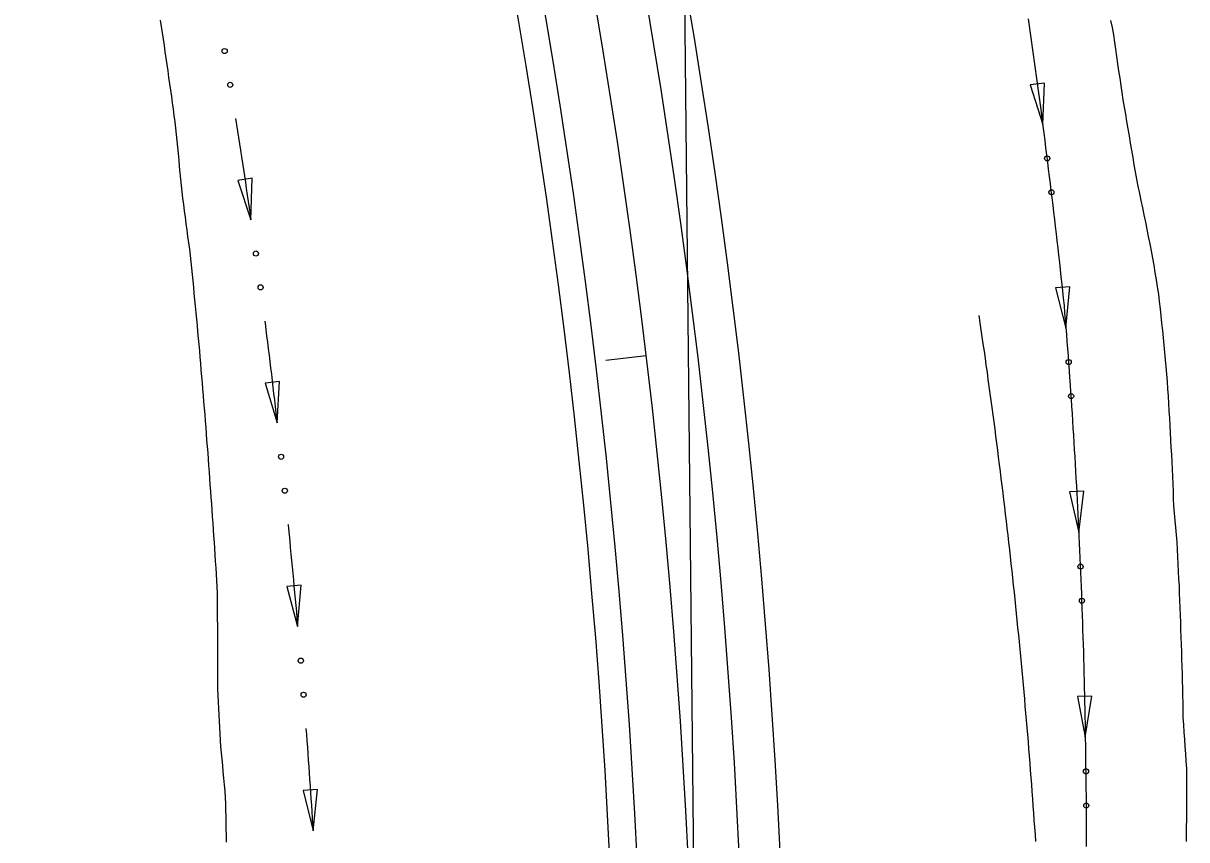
# Model space of a CAD drawing. Extents: x 1611108 to 1749517, y 619561 to 797725.
# Drawn here: x 1713918.1 to 1714088.8, y 759493.8 to 759613.5 of the extents above; entities that cross this region are included whole.
import ezdxf

# ---------------------------------------------------------------- set-up
doc = ezdxf.new("R2010")
doc.units = 0
for name, color, linetype in [('R_Ditch', 7, 'Continuous'), ('R_Horz Alg', 7, 'Continuous'), ('R_Horz Alg Annot', 7, 'Continuous'), ('R_Horz Alg Stationing', 7, 'Continuous'), ('R_Proposed Const Limits', 7, 'Continuous'), ('R_Proposed Road', 7, 'Continuous'), ('R_Proposed_SHLDR', 7, 'Continuous')]:
    doc.layers.add(name, color=color, linetype=linetype)

msp = doc.modelspace()

# ---------------------------------------------------------------- linework, layer by layer
at = {"layer": 'R_Ditch'}
for p, q in [((1714067.88, 759604.73), (1714065.78, 759604.45)), ((1714067.63, 759598.64), (1714067.88, 759604.73)), ((1714065.78, 759604.45), (1714067.63, 759598.64)), ((1713951.67, 759590.77), (1713949.58, 759590.46)), ((1713949.58, 759590.46), (1713951.5, 759584.68)), ((1713951.5, 759584.68), (1713951.67, 759590.77)), ((1714071.6, 759574.86), (1714069.49, 759574.69)), ((1714069.49, 759574.69), (1714071.03, 759568.8)), ((1714071.03, 759568.8), (1714071.6, 759574.86)), ((1713955.69, 759560.97), (1713953.59, 759560.73)), ((1713953.59, 759560.73), (1713955.33, 759554.89)), ((1713955.33, 759554.89), (1713955.69, 759560.97)), ((1714073.67, 759544.87), (1714071.56, 759544.76)), ((1714071.56, 759544.76), (1714072.92, 759538.82)), ((1714072.92, 759538.82), (1714073.67, 759544.87)), ((1713958.86, 759531.08), (1713956.76, 759530.89)), ((1713956.76, 759530.89), (1713958.35, 759525.01)), ((1713958.35, 759525.01), (1713958.86, 759531.08)), ((1714074.82, 759514.82), (1714072.71, 759514.78)), ((1714072.71, 759514.78), (1714073.88, 759508.8)), ((1714073.88, 759508.8), (1714074.82, 759514.82)), ((1713961.27, 759501.11), (1713959.16, 759500.97)), ((1713959.16, 759500.97), (1713960.6, 759495.05)), ((1713960.6, 759495.05), (1713961.27, 759501.11))]:
    msp.add_line(p, q, dxfattribs=at)
for points in [[(1714065.48, 759614.16), (1714065.63, 759613.11), (1714065.79, 759612.06), (1714065.94, 759611.01), (1714066.08, 759609.96), (1714066.23, 759608.91), (1714066.38, 759607.86), (1714066.52, 759606.81), (1714066.67, 759605.76), (1714066.81, 759604.71), (1714066.95, 759603.66), (1714067.1, 759602.61), (1714067.24, 759601.56), (1714067.38, 759600.51), (1714067.51, 759599.46), (1714067.65, 759598.41), (1714067.79, 759597.36), (1714067.92, 759596.31), (1714068.06, 759595.25), (1714068.19, 759594.2), (1714068.32, 759593.15), (1714068.45, 759592.1), (1714068.59, 759591.05), (1714068.71, 759590), (1714068.84, 759588.95), (1714068.97, 759587.89), (1714069.1, 759586.84), (1714069.22, 759585.79), (1714069.35, 759584.74), (1714069.47, 759583.69), (1714069.59, 759582.63), (1714069.71, 759581.58), (1714069.83, 759580.53), (1714069.95, 759579.48), (1714070.07, 759578.42), (1714070.19, 759577.37), (1714070.3, 759576.32), (1714070.42, 759575.26), (1714070.53, 759574.21), (1714070.65, 759573.16), (1714070.76, 759572.1), (1714070.85, 759571.05), (1714070.93, 759569.99), (1714071.01, 759568.93), (1714071.1, 759567.88), (1714071.18, 759566.82), (1714071.26, 759565.76), (1714071.34, 759564.71), (1714071.42, 759563.65), (1714071.49, 759562.59), (1714071.57, 759561.54), (1714071.64, 759560.48), (1714071.72, 759559.42), (1714071.79, 759558.37), (1714071.86, 759557.31), (1714071.93, 759556.25), (1714072, 759555.19), (1714072.07, 759554.14), (1714072.13, 759553.08), (1714072.2, 759552.02), (1714072.26, 759550.96), (1714072.33, 759549.91), (1714072.39, 759548.85), (1714072.45, 759547.79), (1714072.51, 759546.74), (1714072.57, 759545.68), (1714072.62, 759544.62), (1714072.68, 759543.56), (1714072.74, 759542.5), (1714072.79, 759541.45), (1714072.84, 759540.39), (1714072.89, 759539.33), (1714072.94, 759538.27), (1714072.99, 759537.22), (1714073.04, 759536.16), (1714073.09, 759535.1), (1714073.13, 759534.04), (1714073.18, 759532.99), (1714073.22, 759531.93), (1714073.26, 759530.87), (1714073.3, 759529.81), (1714073.34, 759528.75), (1714073.38, 759527.7), (1714073.42, 759526.64), (1714073.45, 759525.58), (1714073.49, 759524.52), (1714073.52, 759523.47), (1714073.56, 759522.41), (1714073.59, 759521.35), (1714073.62, 759520.29), (1714073.65, 759519.23), (1714073.68, 759518.18), (1714073.7, 759517.12), (1714073.73, 759516.06), (1714073.75, 759515), (1714073.78, 759513.95), (1714073.8, 759512.89), (1714073.82, 759511.83), (1714073.84, 759510.77), (1714073.86, 759509.71), (1714073.88, 759508.66), (1714073.89, 759507.6), (1714073.91, 759506.54), (1714073.92, 759505.48), (1714073.93, 759504.43), (1714073.95, 759503.37), (1714073.96, 759502.31), (1714073.97, 759501.25), (1714073.98, 759500.2), (1714073.98, 759499.14), (1714073.99, 759498.08), (1714073.99, 759497.02), (1714074, 759495.97), (1714074, 759494.91), (1714074, 759493.85), (1714074, 759492.79)], [(1714065.58, 759613.5), (1714065.63, 759613.11), (1714065.79, 759612.06), (1714065.94, 759611.01), (1714066.08, 759609.96), (1714066.23, 759608.91), (1714066.38, 759607.86), (1714066.52, 759606.81), (1714066.67, 759605.76), (1714066.81, 759604.71), (1714066.95, 759603.66), (1714067.1, 759602.61), (1714067.24, 759601.56), (1714067.38, 759600.51), (1714067.51, 759599.46), (1714067.62, 759598.64)], [(1713949.23, 759599.55), (1713949.23, 759599.55), (1713949.24, 759599.51)], [(1713949.24, 759599.51), (1713949.38, 759598.61), (1713949.53, 759597.67), (1713949.68, 759596.74), (1713949.82, 759595.8), (1713949.97, 759594.87), (1713950.11, 759593.93), (1713950.26, 759592.99), (1713950.4, 759592.06), (1713950.54, 759591.12), (1713950.68, 759590.18), (1713950.82, 759589.25), (1713950.96, 759588.31), (1713951.1, 759587.37), (1713951.24, 759586.43), (1713951.38, 759585.5), (1713951.49, 759584.68)], [(1714069.46, 759583.75), (1714069.47, 759583.71)], [(1714069.47, 759583.71), (1714069.47, 759583.69), (1714069.59, 759582.63), (1714069.71, 759581.58), (1714069.83, 759580.53), (1714069.95, 759579.48), (1714070.07, 759578.42), (1714070.19, 759577.37), (1714070.3, 759576.32), (1714070.42, 759575.26), (1714070.53, 759574.21), (1714070.65, 759573.16), (1714070.76, 759572.1), (1714070.85, 759571.05), (1714070.93, 759569.99), (1714071.01, 759568.93), (1714071.03, 759568.8)], [(1714066.62, 759493.5), (1714066.55, 759494.54), (1714066.47, 759495.59), (1714066.4, 759496.64), (1714066.33, 759497.68), (1714066.25, 759498.73), (1714066.18, 759499.78), (1714066.1, 759500.82), (1714066.02, 759501.87), (1714065.94, 759502.91), (1714065.86, 759503.96), (1714065.78, 759505.01), (1714065.7, 759506.05), (1714065.61, 759507.1), (1714065.53, 759508.14), (1714065.44, 759509.19), (1714065.35, 759510.23), (1714065.26, 759511.28), (1714065.17, 759512.32), (1714065.08, 759513.37), (1714064.99, 759514.41), (1714064.9, 759515.46), (1714064.8, 759516.5), (1714064.71, 759517.55), (1714064.61, 759518.59), (1714064.51, 759519.64), (1714064.41, 759520.68), (1714064.31, 759521.72), (1714064.21, 759522.77), (1714064.11, 759523.81), (1714064, 759524.85), (1714063.9, 759525.9), (1714063.79, 759526.94), (1714063.69, 759527.98), (1714063.58, 759529.03), (1714063.47, 759530.07), (1714063.36, 759531.11), (1714063.25, 759532.15), (1714063.13, 759533.2), (1714063.02, 759534.24), (1714062.9, 759535.28), (1714062.79, 759536.32), (1714062.67, 759537.37), (1714062.55, 759538.41), (1714062.43, 759539.45), (1714062.31, 759540.49), (1714062.19, 759541.53), (1714062.07, 759542.57), (1714061.94, 759543.61), (1714061.82, 759544.65), (1714061.69, 759545.69), (1714061.56, 759546.73), (1714061.43, 759547.77), (1714061.3, 759548.81), (1714061.17, 759549.85), (1714061.04, 759550.89), (1714060.91, 759551.93), (1714060.77, 759552.97), (1714060.64, 759554.01), (1714060.5, 759555.05), (1714060.36, 759556.09), (1714060.22, 759557.13), (1714060.08, 759558.17), (1714059.94, 759559.21), (1714059.8, 759560.24), (1714059.65, 759561.28), (1714059.51, 759562.32), (1714059.36, 759563.36), (1714059.22, 759564.39), (1714059.07, 759565.43), (1714058.92, 759566.47), (1714058.77, 759567.51), (1714058.62, 759568.54), (1714058.46, 759569.58), (1714058.31, 759570.62)], [(1713953.52, 759569.82), (1713953.53, 759569.78)], [(1713953.53, 759569.78), (1713953.56, 759569.54), (1713953.68, 759568.6), (1713953.8, 759567.66), (1713953.92, 759566.72), (1713954.03, 759565.78), (1713954.15, 759564.84), (1713954.27, 759563.9), (1713954.38, 759562.96), (1713954.5, 759562.02), (1713954.61, 759561.08), (1713954.72, 759560.14), (1713954.83, 759559.2), (1713954.94, 759558.26), (1713955.05, 759557.32), (1713955.16, 759556.38), (1713955.27, 759555.44), (1713955.33, 759554.89)], [(1714072.09, 759553.83), (1714072.09, 759553.8)], [(1714072.09, 759553.8), (1714072.13, 759553.08), (1714072.2, 759552.02), (1714072.26, 759550.96), (1714072.33, 759549.91), (1714072.39, 759548.85), (1714072.45, 759547.79), (1714072.51, 759546.74), (1714072.57, 759545.68), (1714072.62, 759544.62), (1714072.68, 759543.56), (1714072.74, 759542.5), (1714072.79, 759541.45), (1714072.84, 759540.39), (1714072.89, 759539.33), (1714072.92, 759538.82)], [(1713956.93, 759539.98), (1713956.94, 759539.94)], [(1713956.94, 759539.94), (1713956.99, 759539.42), (1713957.08, 759538.48), (1713957.18, 759537.54), (1713957.27, 759536.6), (1713957.36, 759535.65), (1713957.45, 759534.71), (1713957.54, 759533.77), (1713957.63, 759532.83), (1713957.72, 759531.88), (1713957.81, 759530.94), (1713957.9, 759530), (1713957.98, 759529.05), (1713958.07, 759528.11), (1713958.16, 759527.17), (1713958.24, 759526.22), (1713958.32, 759525.28), (1713958.35, 759525.01)], [(1714073.51, 759523.83), (1714073.51, 759523.79)], [(1714073.51, 759523.79), (1714073.52, 759523.47), (1714073.56, 759522.41), (1714073.59, 759521.35), (1714073.62, 759520.29), (1714073.65, 759519.23), (1714073.68, 759518.18), (1714073.7, 759517.12), (1714073.73, 759516.06), (1714073.75, 759515), (1714073.78, 759513.95), (1714073.8, 759512.89), (1714073.82, 759511.83), (1714073.84, 759510.77), (1714073.86, 759509.71), (1714073.87, 759508.8)], [(1713959.57, 759510.06), (1713959.57, 759510.02)], [(1713959.57, 759510.02), (1713959.63, 759509.23), (1713959.7, 759508.28), (1713959.77, 759507.34), (1713959.84, 759506.39), (1713959.91, 759505.45), (1713959.97, 759504.5), (1713960.04, 759503.56), (1713960.1, 759502.61), (1713960.17, 759501.67), (1713960.23, 759500.72), (1713960.3, 759499.78), (1713960.36, 759498.83), (1713960.42, 759497.89), (1713960.48, 759496.94), (1713960.54, 759496), (1713960.6, 759495.05)], [(1714074, 759493.8), (1714074, 759493.76)]]:
    msp.add_lwpolyline(points, dxfattribs=at)
for centre in [(1713947.64, 759609.42), (1713948.47, 759604.47), (1714068.29, 759593.68), (1714068.91, 759588.71), (1713952.23, 759579.73), (1713952.91, 759574.77), (1714071.44, 759563.81), (1714071.8, 759558.81), (1713955.92, 759549.92), (1713956.46, 759544.94), (1714073.18, 759533.82), (1714073.38, 759528.81), (1713958.81, 759520.02), (1713959.22, 759515.03), (1714073.98, 759503.79), (1714074.02, 759498.78)]:
    msp.add_circle(centre, 0.375, dxfattribs=at)
at = {"layer": 'R_Horz Alg'}
msp.add_arc((1712975.11, 759441.13), 1041.74, 0.59167, 23.75, dxfattribs=at)
at = {"layer": 'R_Horz Alg Annot'}
msp.add_line((1714014.59, 759665.32), (1714016.8, 759451.89), dxfattribs=at)
at = {"layer": 'R_Horz Alg Stationing'}
msp.add_lwpolyline([(1714003.53, 759564.07), (1714009.49, 759564.78)], dxfattribs=at)
at = {"layer": 'R_Proposed Const Limits'}
for points in [[(1713947.92, 759493.42), (1713947.9, 759494.36), (1713947.88, 759495.29), (1713947.86, 759496.23), (1713947.84, 759497.16), (1713947.82, 759498.1), (1713947.8, 759499.03), (1713947.78, 759499.97), (1713947.71, 759500.9), (1713947.62, 759501.83), (1713947.53, 759502.77), (1713947.44, 759503.7), (1713947.35, 759504.63), (1713947.26, 759505.56), (1713947.17, 759506.49), (1713947.08, 759507.42), (1713947.01, 759508.35), (1713946.96, 759509.29), (1713946.92, 759510.22), (1713946.87, 759511.16), (1713946.82, 759512.09), (1713946.78, 759513.03), (1713946.73, 759513.96), (1713946.68, 759514.89), (1713946.65, 759515.83), (1713946.65, 759516.77), (1713946.65, 759517.71), (1713946.65, 759518.65), (1713946.64, 759519.58), (1713946.64, 759520.52), (1713946.63, 759521.46), (1713946.63, 759522.4), (1713946.62, 759523.34), (1713946.62, 759524.28), (1713946.62, 759525.22), (1713946.61, 759526.16), (1713946.61, 759527.1), (1713946.6, 759528.03), (1713946.6, 759528.97), (1713946.59, 759529.91), (1713946.56, 759530.85), (1713946.5, 759531.79), (1713946.44, 759532.72), (1713946.38, 759533.66), (1713946.32, 759534.59), (1713946.26, 759535.53), (1713946.2, 759536.46), (1713946.14, 759537.4), (1713946.07, 759538.33), (1713946.01, 759539.27), (1713945.94, 759540.2), (1713945.88, 759541.14), (1713945.81, 759542.07), (1713945.74, 759543.01), (1713945.68, 759543.94), (1713945.61, 759544.88), (1713945.54, 759545.81), (1713945.47, 759546.75), (1713945.4, 759547.68), (1713945.33, 759548.62), (1713945.27, 759549.55), (1713945.2, 759550.49), (1713945.13, 759551.42), (1713945.05, 759552.36), (1713944.98, 759553.29), (1713944.91, 759554.23), (1713944.84, 759555.16), (1713944.76, 759556.1), (1713944.69, 759557.03), (1713944.61, 759557.97), (1713944.54, 759558.9), (1713944.46, 759559.84), (1713944.38, 759560.77), (1713944.3, 759561.71), (1713944.22, 759562.64), (1713944.14, 759563.58), (1713944.06, 759564.51), (1713943.98, 759565.45), (1713943.89, 759566.38), (1713943.81, 759567.32), (1713943.72, 759568.25), (1713943.64, 759569.19), (1713943.55, 759570.12), (1713943.46, 759571.05), (1713943.37, 759571.99), (1713943.28, 759572.92), (1713943.19, 759573.86), (1713943.1, 759574.79), (1713943, 759575.72), (1713942.91, 759576.66), (1713942.82, 759577.59), (1713942.72, 759578.53), (1713942.62, 759579.46), (1713942.51, 759580.39), (1713942.38, 759581.32), (1713942.26, 759582.25), (1713942.13, 759583.18), (1713942.01, 759584.11), (1713941.88, 759585.04), (1713941.75, 759585.97), (1713941.63, 759586.9), (1713941.5, 759587.83), (1713941.4, 759588.77), (1713941.31, 759589.7), (1713941.23, 759590.64), (1713941.13, 759591.57), (1713941.04, 759592.51), (1713940.95, 759593.44), (1713940.86, 759594.38), (1713940.77, 759595.31), (1713940.67, 759596.25), (1713940.57, 759597.19), (1713940.48, 759598.12), (1713940.38, 759599.06), (1713940.25, 759599.99), (1713940.12, 759600.92), (1713940, 759601.85), (1713939.87, 759602.78), (1713939.74, 759603.71), (1713939.61, 759604.64), (1713939.47, 759605.57), (1713939.34, 759606.5), (1713939.21, 759607.43), (1713939.07, 759608.36), (1713938.94, 759609.29), (1713938.8, 759610.22), (1713938.66, 759611.15), (1713938.53, 759612.08), (1713938.39, 759613.01), (1713938.25, 759613.94)], [(1714088.73, 759493.49), (1714088.74, 759494.56), (1714088.74, 759495.63), (1714088.75, 759496.7), (1714088.75, 759497.77), (1714088.75, 759498.85), (1714088.75, 759499.92), (1714088.75, 759500.99), (1714088.75, 759502.06), (1714088.75, 759503.13), (1714088.75, 759504.21), (1714088.69, 759505.28), (1714088.62, 759506.34), (1714088.54, 759507.41), (1714088.47, 759508.48), (1714088.4, 759509.55), (1714088.32, 759510.62), (1714088.25, 759511.69), (1714088.23, 759512.76), (1714088.21, 759513.83), (1714088.18, 759514.9), (1714088.16, 759515.97), (1714088.13, 759517.04), (1714088.11, 759518.11), (1714088.08, 759519.19), (1714088.05, 759520.26), (1714088.02, 759521.33), (1714087.98, 759522.4), (1714087.95, 759523.47), (1714087.91, 759524.54), (1714087.87, 759525.62), (1714087.84, 759526.69), (1714087.8, 759527.76), (1714087.75, 759528.83), (1714087.71, 759529.9), (1714087.67, 759530.97), (1714087.62, 759532.04), (1714087.57, 759533.11), (1714087.52, 759534.19), (1714087.47, 759535.26), (1714087.42, 759536.33), (1714087.33, 759537.4), (1714087.23, 759538.46), (1714087.14, 759539.53), (1714087.04, 759540.6), (1714086.95, 759541.67), (1714086.85, 759542.73), (1714086.8, 759543.8), (1714086.79, 759544.88), (1714086.75, 759545.95), (1714086.7, 759547.02), (1714086.65, 759548.1), (1714086.6, 759549.17), (1714086.55, 759550.24), (1714086.49, 759551.31), (1714086.44, 759552.38), (1714086.38, 759553.46), (1714086.32, 759554.53), (1714086.26, 759555.6), (1714086.2, 759556.67), (1714086.13, 759557.74), (1714086.07, 759558.81), (1714086, 759559.88), (1714085.93, 759560.96), (1714085.86, 759562.03), (1714085.76, 759563.1), (1714085.66, 759564.16), (1714085.55, 759565.23), (1714085.44, 759566.3), (1714085.34, 759567.36), (1714085.23, 759568.43), (1714085.12, 759569.5), (1714085.01, 759570.57), (1714084.89, 759571.63), (1714084.78, 759572.7), (1714084.66, 759573.77), (1714084.49, 759574.83), (1714084.32, 759575.88), (1714084.14, 759576.94), (1714083.97, 759578), (1714083.79, 759579.06), (1714083.59, 759580.12), (1714083.38, 759581.17), (1714083.17, 759582.23), (1714082.95, 759583.28), (1714082.74, 759584.33), (1714082.52, 759585.39), (1714082.3, 759586.44), (1714082.08, 759587.49), (1714081.86, 759588.54), (1714081.64, 759589.59), (1714081.42, 759590.65), (1714081.24, 759591.7), (1714081.06, 759592.76), (1714080.89, 759593.82), (1714080.71, 759594.87), (1714080.53, 759595.93), (1714080.35, 759596.99), (1714080.17, 759598.04), (1714079.99, 759599.1), (1714079.8, 759600.16), (1714079.62, 759601.21), (1714079.43, 759602.27), (1714079.27, 759603.33), (1714079.12, 759604.39), (1714078.97, 759605.45), (1714078.81, 759606.51), (1714078.66, 759607.57), (1714078.51, 759608.63), (1714078.35, 759609.69), (1714078.19, 759610.75), (1714078.04, 759611.81), (1714077.88, 759612.87), (1714077.64, 759613.92)]]:
    msp.add_lwpolyline(points, dxfattribs=at)
at = {"layer": 'R_Proposed Road'}
for radius in [1049.24, 1034.24]:
    msp.add_arc((1712975.11, 759441.13), radius, 0.59167, 23.75, dxfattribs=at)
at = {"layer": 'R_Proposed_SHLDR'}
for radius in [1055.24, 1030.24]:
    msp.add_arc((1712975.11, 759441.13), radius, 0.59167, 23.75, dxfattribs=at)

doc.saveas('drawing.dxf')
